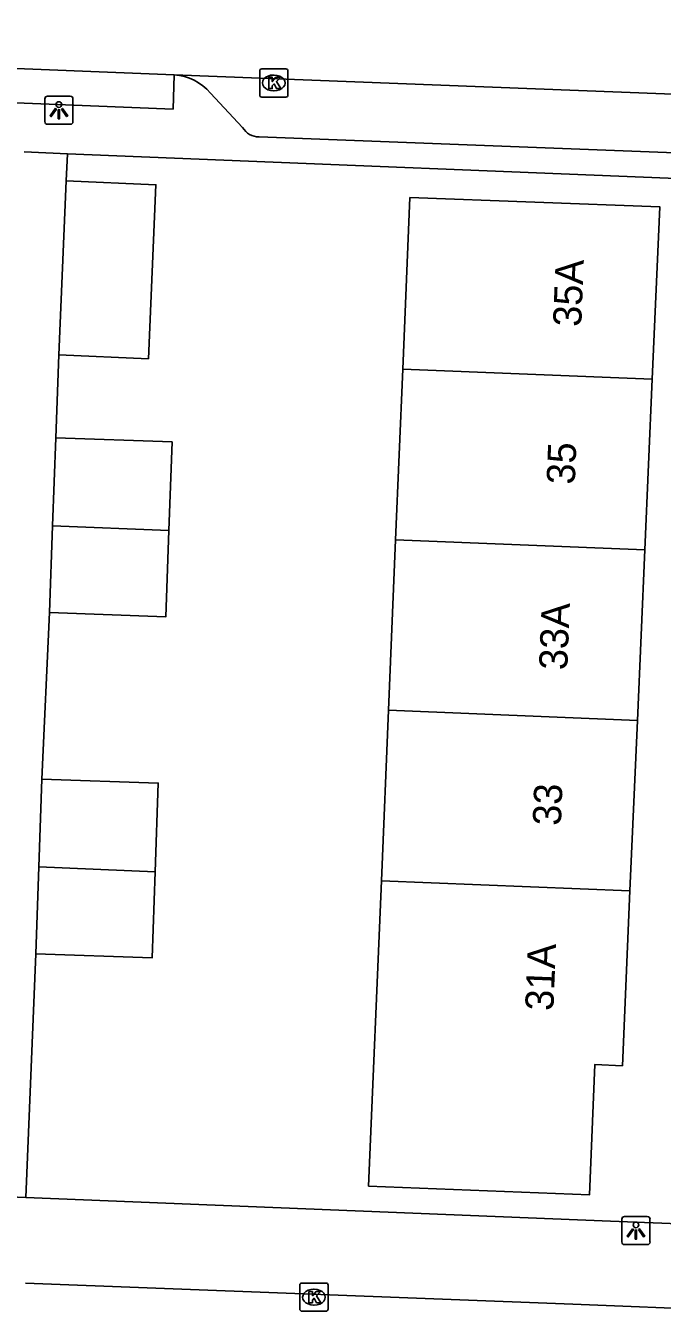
# Model space of a CAD drawing. Extents: x 160732 to 162105, y 387428 to 388479.
# Drawn here: x 161230.67 to 161253.2, y 387666.29 to 387711.8 of the extents above; entities that cross this region are included whole.
import ezdxf

# ---------------------------------------------------------------- set-up
doc = ezdxf.new("R2010")
doc.units = 0
for name, color, linetype in [('IMGEO_Kolk', 7, 'Continuous'), ('IMGEO_Lichtpunt', 7, 'Continuous'), ('IMGEO_Pand', 7, 'Continuous'), ('IMGEO_Pand_nummerreeks', 7, 'Continuous'), ('IMGEO_Rijbaan_lokaal_open', 7, 'Continuous'), ('IMGEO_Voetpad_open', 7, 'Continuous')]:
    doc.layers.add(name, color=color, linetype=linetype)

msp = doc.modelspace()

# ---------------------------------------------------------------- linework, layer by layer
at = {"layer": 'IMGEO_Kolk'}
for p, q in [((161238.95, 387709.349), (161238.95, 387710.201)), ((161239.025, 387710.275), (161239.877, 387710.275)), ((161239.438, 387710.055), (161239.463, 387710.055)), ((161239.951, 387710.201), (161239.951, 387709.349)), ((161239.877, 387709.275), (161239.025, 387709.275)), ((161239.461, 387709.495), (161239.436, 387709.495)), ((161240.445, 387667.287), (161241.297, 387667.287)), ((161240.37, 387666.361), (161240.37, 387667.213)), ((161240.858, 387667.067), (161240.883, 387667.067)), ((161241.371, 387667.213), (161241.371, 387666.361)), ((161240.881, 387666.507), (161240.856, 387666.507)), ((161241.297, 387666.287), (161240.445, 387666.287))]:
    msp.add_line(p, q, dxfattribs=at)
for points in [[(161238.95, 387709.349), (161238.95, 387710.201)], [(161239.025, 387710.275), (161239.877, 387710.275)], [(161239.951, 387710.201), (161239.951, 387709.349)], [(161239.271, 387709.975), (161239.394, 387709.975), (161239.394, 387709.824), (161239.524, 387709.975), (161239.688, 387709.975), (161239.542, 387709.824), (161239.695, 387709.575), (161239.543, 387709.575), (161239.458, 387709.739), (161239.394, 387709.672), (161239.394, 387709.575), (161239.271, 387709.575), (161239.271, 387709.975)], [(161239.877, 387709.275), (161239.025, 387709.275)], [(161240.445, 387667.287), (161241.297, 387667.287)], [(161240.37, 387666.361), (161240.37, 387667.213)], [(161240.691, 387666.987), (161240.814, 387666.987), (161240.814, 387666.836), (161240.944, 387666.987), (161241.108, 387666.987), (161240.962, 387666.836), (161241.115, 387666.587), (161240.963, 387666.587), (161240.878, 387666.751), (161240.814, 387666.684), (161240.814, 387666.587), (161240.691, 387666.587), (161240.691, 387666.987)], [(161241.371, 387667.213), (161241.371, 387666.361)], [(161241.297, 387666.287), (161240.445, 387666.287)]]:
    msp.add_lwpolyline(points, dxfattribs=at)
for centre, start, end in [((161239.027, 387710.199), 91.552, 178.448), ((161239.027, 387710.199), 91.552, 178.448), ((161239.875, 387710.199), 1.552, 88.448), ((161239.875, 387710.199), 1.552, 88.448), ((161239.027, 387709.351), 181.552, 268.448), ((161239.027, 387709.351), 181.552, 268.448), ((161239.875, 387709.351), 271.552, 358.448), ((161239.875, 387709.351), 271.552, 358.448), ((161240.447, 387667.211), 91.552, 178.448), ((161240.447, 387667.211), 91.552, 178.448), ((161241.295, 387667.211), 1.552, 88.448), ((161241.295, 387667.211), 1.552, 88.448), ((161240.447, 387666.363), 181.552, 268.448), ((161240.447, 387666.363), 181.552, 268.448), ((161241.295, 387666.363), 271.552, 358.448), ((161241.295, 387666.363), 271.552, 358.448)]:
    msp.add_arc(centre, 0.0765, start, end, dxfattribs=at)
for centre, major_axis, ratio, start_param, end_param in [((161239.437, 387709.775), (-0.387, 0.002), 0.722429, 4.712389, 7.853982), ((161239.462, 387709.775), (-0.39, 0.002), 0.717154, 1.570796, 4.712389), ((161240.857, 387666.787), (-0.387, 0.002), 0.722429, 4.712389, 7.853982), ((161240.882, 387666.787), (-0.39, 0.002), 0.717154, 1.570796, 4.712389)]:
    msp.add_ellipse(centre, major_axis=major_axis, ratio=ratio, start_param=start_param, end_param=end_param, dxfattribs=at)
at = {"layer": 'IMGEO_Lichtpunt'}
for p, q in [((161231.346, 387709.213), (161231.346, 387708.406)), ((161231.346, 387709.213), (161231.346, 387708.406)), ((161232.248, 387709.308), (161231.44, 387709.308)), ((161232.248, 387709.308), (161231.44, 387709.308)), ((161232.342, 387708.406), (161232.342, 387709.213)), ((161232.342, 387708.406), (161232.342, 387709.213)), ((161231.44, 387708.312), (161232.248, 387708.312)), ((161231.44, 387708.312), (161232.248, 387708.312)), ((161251.767, 387669.547), (161251.767, 387668.74)), ((161251.767, 387669.547), (161251.767, 387668.74)), ((161252.669, 387669.642), (161251.861, 387669.642)), ((161252.669, 387669.642), (161251.861, 387669.642)), ((161252.763, 387668.74), (161252.763, 387669.547)), ((161252.763, 387668.74), (161252.763, 387669.547)), ((161251.861, 387668.646), (161252.669, 387668.646)), ((161251.861, 387668.646), (161252.669, 387668.646))]:
    msp.add_line(p, q, dxfattribs=at)
for points in [[(161231.72, 387708.877), (161231.759, 387708.849), (161231.571, 387708.587), (161231.533, 387708.614), (161231.72, 387708.877)], [(161231.822, 387708.829), (161231.869, 387708.829), (161231.869, 387708.507), (161231.822, 387708.507), (161231.822, 387708.829)], [(161231.932, 387708.849), (161231.97, 387708.876), (161232.157, 387708.614), (161232.118, 387708.586), (161231.932, 387708.849)], [(161252.141, 387669.211), (161252.18, 387669.183), (161251.992, 387668.921), (161251.954, 387668.948), (161252.141, 387669.211)], [(161252.243, 387669.163), (161252.29, 387669.163), (161252.29, 387668.841), (161252.243, 387668.841), (161252.243, 387669.163)], [(161252.353, 387669.183), (161252.391, 387669.21), (161252.578, 387668.948), (161252.539, 387668.92), (161252.353, 387669.183)]]:
    msp.add_lwpolyline(points, dxfattribs=at)
for centre in [(161231.845, 387709.011), (161252.266, 387669.345)]:
    msp.add_circle(centre, 0.0994, dxfattribs=at)
for centre, start, end in [((161231.44, 387709.213), 90, 180), ((161231.44, 387709.213), 90, 180), ((161232.248, 387709.213), 0, 90), ((161232.248, 387709.213), 0, 90), ((161231.44, 387708.406), 180, 270), ((161231.44, 387708.406), 180, 270), ((161232.248, 387708.406), 270, 0), ((161232.248, 387708.406), 270, 360), ((161251.861, 387669.547), 90, 180), ((161251.861, 387669.547), 90, 180), ((161252.669, 387669.547), 0, 90), ((161252.669, 387669.547), 0, 90), ((161251.861, 387668.74), 180, 270), ((161251.861, 387668.74), 180, 270), ((161252.669, 387668.74), 270, 0), ((161252.669, 387668.74), 270, 360)]:
    msp.add_arc(centre, 0.0946, start, end, dxfattribs=at)
at = {"layer": 'IMGEO_Pand'}
for points in [[(161231.839, 387700.148), (161232.106, 387706.308)], [(161232.106, 387706.308), (161235.279, 387706.171), (161235.012, 387700.011), (161231.839, 387700.148)], [(161244.013, 387699.645), (161244.267, 387705.717), (161253.107, 387705.39), (161252.841, 387699.286)], [(161243.761, 387693.605), (161244.013, 387699.645)], [(161252.841, 387699.286), (161244.013, 387699.645)], [(161252.841, 387699.286), (161252.579, 387693.248)], [(161231.622, 387694.096), (161231.731, 387697.212)], [(161231.731, 387697.212), (161235.849, 387697.067), (161235.739, 387693.93)], [(161231.514, 387691.023), (161231.622, 387694.096)], [(161235.739, 387693.93), (161235.632, 387690.878), (161231.514, 387691.023)], [(161231.622, 387694.096), (161235.739, 387693.93)], [(161243.509, 387687.565), (161243.761, 387693.605)], [(161252.579, 387693.248), (161243.761, 387693.605)], [(161252.579, 387693.248), (161252.316, 387687.208)], [(161243.256, 387681.526), (161243.509, 387687.565)], [(161243.509, 387687.565), (161252.316, 387687.208)], [(161252.316, 387687.208), (161252.054, 387681.168)], [(161231.131, 387682.018), (161231.24, 387685.132)], [(161231.24, 387685.132), (161235.358, 387684.987), (161235.248, 387681.851)], [(161231.023, 387678.943), (161231.131, 387682.018)], [(161235.248, 387681.851), (161235.141, 387678.798), (161231.023, 387678.943)], [(161235.248, 387681.851), (161231.131, 387682.018)], [(161252.054, 387681.168), (161251.785, 387674.98), (161250.806, 387675.02), (161250.619, 387670.404), (161242.805, 387670.722), (161243.256, 387681.526)], [(161243.256, 387681.526), (161252.054, 387681.168)]]:
    msp.add_lwpolyline(points, dxfattribs=at)
at = {"layer": 'IMGEO_Rijbaan_lokaal_open'}
for points in [[(161192.634, 387711.802), (161235.923, 387710.068)], [(161235.923, 387710.068), (161258.15, 387709.198)]]:
    msp.add_lwpolyline(points, dxfattribs=at)
at = {"layer": 'IMGEO_Voetpad_open'}
for points in [[(161235.923, 387710.068), (161235.884, 387708.849), (161214.515, 387709.704), (161192.586, 387710.609), (161192.634, 387711.802)], [(161238.344, 387708.194), (161237.209, 387709.418)], [(161254.883, 387707.253), (161238.93, 387707.865)], [(161230.61, 387707.332), (161232.148, 387707.27)], [(161232.148, 387707.27), (161232.106, 387706.308)], [(161232.148, 387707.27), (161257.19, 387706.253)], [(161231.839, 387700.148), (161231.731, 387697.212)], [(161231.514, 387691.023), (161231.24, 387685.132)], [(161231.023, 387678.943), (161230.674, 387670.319)], [(161230.674, 387670.319), (161229.173, 387670.38)], [(161230.674, 387670.319), (161251.37, 387669.481), (161255.299, 387669.322)], [(161230.667, 387667.288), (161250.028, 387666.535), (161255.329, 387666.321)]]:
    msp.add_lwpolyline(points, dxfattribs=at)
for centre, radius, start, end in [((161235.793, 387708.214), 1.858, 40.3751, 85.9969), ((161238.936, 387708.562), 0.697, 211.8503, 269.5271)]:
    msp.add_arc(centre, radius, start, end, dxfattribs=at)

# ---------------------------------------------------------------- texts
at = {"layer": 'IMGEO_Pand_nummerreeks'}
for s, p in [('35A', (161250.327, 387701.132)), ('35', (161250.1, 387695.546)), ('33A', (161249.833, 387688.976)), ('33', (161249.608, 387683.466)), ('31A', (161249.342, 387676.913))]:
    msp.add_text(s, height=1, rotation=87.6701, dxfattribs=at).set_placement(p)

doc.saveas('drawing.dxf')
